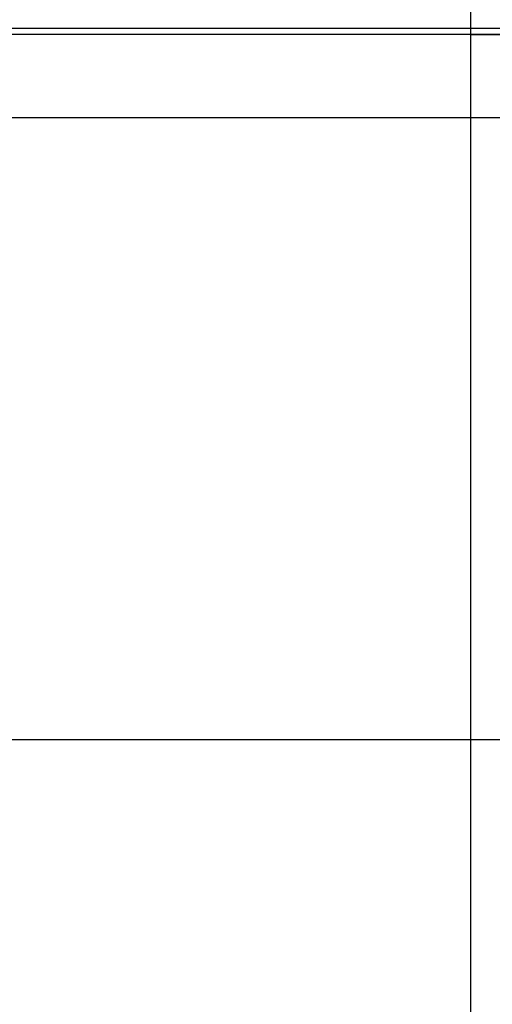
# Model space of a CAD drawing. Header units: millimetres. Extents: x -429 to 422, y -262 to 259.
# Tile 863 of 1056: x 283.84 to 286.49, y 189.07 to 194.61. Entities that reach past the tile are written whole.
import ezdxf

# ---------------------------------------------------------------- set-up
doc = ezdxf.new("R2010")
doc.units = ezdxf.units.MM
doc.layers.add('Default', color=7, linetype='Continuous', true_color=0x000000)

msp = doc.modelspace()

# ---------------------------------------------------------------- linework, layer by layer
at = {"layer": 'Default'}
for p, q in [((420.8726, 194.5648, 885.3222), (-427.1274, 194.5648, 885.3222)), ((-418.1274, 190.5648, 780.8222), (411.8726, 190.5648, 780.8222)), ((-418.1274, 190.5648, 873.8222), (411.8726, 190.5648, 873.8222))]:
    msp.add_line(p, q, dxfattribs=at)
for points in [[(286.3726, 195.0648, 775.8222), (286.3726, 172.5648, 775.8222), (286.3726, 150.0648, 775.8222)], [(411.8726, 194.5307, 771.8222), (-3.1274, 194.5307, 771.8222), (-418.1274, 194.5307, 771.8222)], [(411.8726, 194.5307, 780.8222), (-3.1274, 194.5307, 780.8222), (-418.1274, 194.5307, 780.8222)], [(286.3726, 194.5307, 776.8222), (286.3726, 175.2807, 776.8222), (286.3726, 156.0307, 776.8222)], [(-427.1274, 194.0648, 885.8222), (-3.1274, 194.0648, 885.8222), (420.8726, 194.0648, 885.8222)]]:
    msp.add_open_spline(points, degree=2, dxfattribs=at)
msp.add_rational_spline([(291.3726, 194.5307, 776.8222), (291.3726, 194.5307, 774.3222), (288.8726, 194.5307, 774.3222), (286.3726, 194.5307, 774.3222), (286.3726, 194.5307, 776.8222), (286.3726, 194.5307, 779.3222), (288.8726, 194.5307, 779.3222), (291.3726, 194.5307, 779.3222), (291.3726, 194.5307, 776.8222)], [1, 0.707106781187, 1, 0.707106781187, 1, 0.707106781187, 1, 0.707106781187, 1], degree=2, knots=[-264.840704, -264.840704, -264.840704, -260.913714, -260.913714, -256.986723, -256.986723, -253.059732, -253.059732, -249.132741, -249.132741, -249.132741], dxfattribs=at)

doc.saveas('drawing.dxf')
